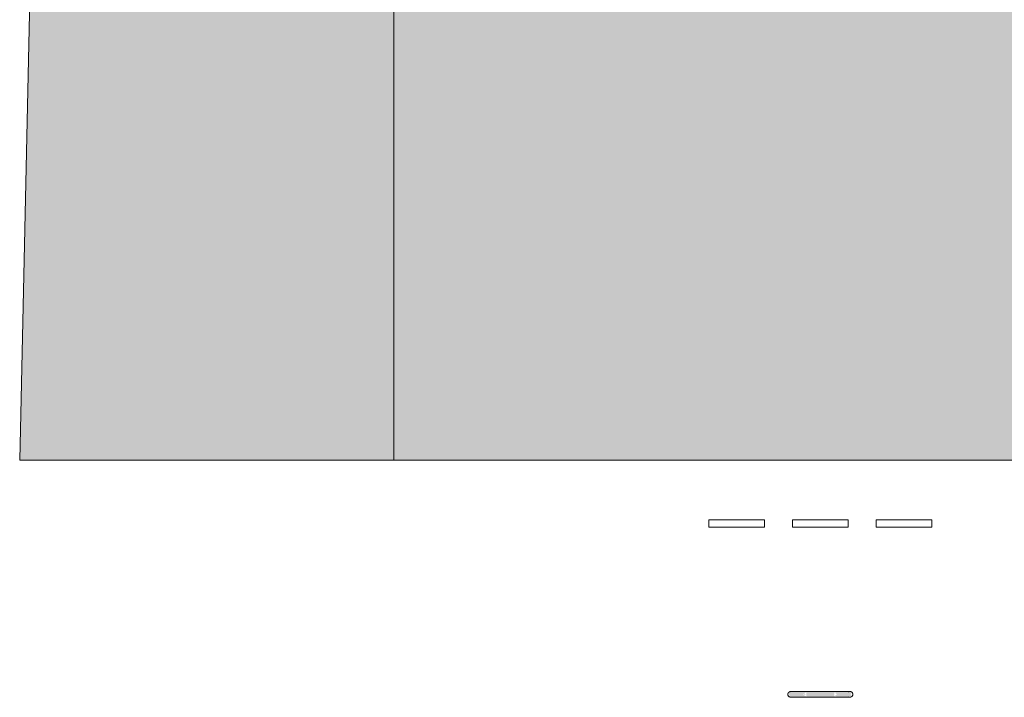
# Model space of a CAD drawing. Header units: millimetres. Extents: x 5980700 to 6194397, y -12939 to 2351883.
# Tile 238 of 587: x 6074005 to 6075771, y -10551 to -9335. Entities that reach past the tile are written whole.
import ezdxf

# ---------------------------------------------------------------- set-up
doc = ezdxf.new("R2010")
doc.units = ezdxf.units.MM
for name, color, linetype, lineweight in [('A-FLOR', 192, 'Continuous', 18), ('A-FLOR-PATT', 8, 'Continuous', 18), ('P-SANR-FIXT', 6, 'Continuous', 9)]:
    doc.layers.add(name, color=color, linetype=linetype, lineweight=lineweight)

# ---------------------------------------------------------------- blocks, each defined once
blk = doc.blocks.new('BE-PMSa-MOD-ARQ-CONEXAODOFUTURO-EX-000-R_rvt-2-PLANTA DE CAIMENTO DE PISOS - 1 PAV_')
at = {"layer": 'A-FLOR-PATT', "lineweight": 5}
h = blk.add_hatch(dxfattribs=at)
h.set_pattern_fill('FP_103', color=135, style=0, pattern_type=2)
h.set_pattern_definition([(225, (1821.38, -1013.34), (1e-14, -212.132), [450, -150]), (315, (1715.32, -1119.4), (0, -212.132), [450, -150])])
h.paths.add_polyline_path([(-17588.6, -10125.8), (-17588.6, 5919.2), (-17905.7, 5919.2), (-18260.1, -10125.8)])
h.paths.add_polyline_path([(24683.7, -8664), (24901.9, -8348), (25097.5, -8045.3), (25289.6, -7726.5), (25471.6, -7401.8), (25643.3, -7071.6), (25804.6, -6736.1), (25955.3, -6395.7), (23368.4, -6395.7), (23369.4, -6730.8), (23365.4, -6734.8), (23361.3, -6734.1), (23342.1, -6720.8), (23332.4, -6720.9), (23331.4, -6727.8), (23314.4, -6727.8), (23296.4, -6735), (23296.4, -6778.3), (24423.9, -6778.3), (24423.9, -8613.3), (22588.9, -8613.3), (22588.9, -8595.8), (21416.4, -8595.8), (21416.4, -6955.8), (22588.9, -6955.8), (22588.9, -6778.3), (23246.4, -6778.3), (23246.4, -6395.7), (23206.9, -6395.7), (23206.9, -6416.4), (23211.7, -6425.2), (23218.5, -6428.6), (23219.4, -6429.3), (23219.4, -6441.1), (23215.1, -6442.2), (23204.1, -6438.1), (23195.5, -6429.3), (23193, -6420.1), (23192.9, -6415.8), (23191.9, -6415.8), (23191.9, -6395.7), (21311.4, -6395.7), (21311.4, -395.7), (26110.1, -395.7), (26110.1, -6012), (26234.4, -5672.4), (26348.3, -5329.1), (26451.6, -4982.5), (26544.3, -4632.9), (26626.4, -4280.7), (26697.6, -3926.1), (26757.9, -3569.5), (26807.4, -3211.3), (26845.9, -2851.7), (26873.4, -2491.1), (27298.5, 5174.6), (21231.4, 5390.6), (21231.4, -8664), (24474.6, -8664)])
h.paths.add_polyline_path([(164.4, 134.2), (164.4, 1841.1), (-1658.6, 1840.7), (-1658.6, 134.2), (-979.8, 134.2)])
h.paths.add_polyline_path([(24371.4, 836.7), (22863.9, 836.7), (22863.9, 4371.7), (24548.9, 4371.7), (24548.9, 836.7), (24486.3, 836.7)])
h.paths.add_polyline_path([(26422.4, 3992.4), (26422.4, 5123.6), (27022.4, 5123.6), (27022.4, 3992.4), (26541.4, 3992.4)])
h.paths.add_polyline_path([(19968.4, 4641.7), (19999.4, 4641.7), (19999.4, 4674.2), (19585.4, 4674.2), (19585.4, 4671.7), (19622.6, 4670.8), (19622.6, 4641.7), (19958.4, 4641.7)])
h.paths.add_polyline_path([(15946.9, 4641.7), (16272.6, 4641.7), (16272.6, 4671.7), (19560.4, 4671.7), (19560.4, 4674.2), (15923.9, 4674.2), (15923.9, 4641.7), (15926.9, 4641.7)])
h.paths.add_polyline_path([(15653.9, 4641.7), (15653.9, 4674.2), (12268.9, 4674.2), (12269.8, 4641.7), (12287.6, 4641.7), (12287.6, 4671.7), (15637.6, 4670.8), (15637.6, 4641.7), (15650.9, 4641.7)])
h.paths.add_polyline_path([(8496.6, 4641.7), (8496.6, 4641.7), (8442.2, 4641.7)])
h.paths.add_polyline_path([(-8301.1, 4641.7), (-8301.1, 4674.2), (-11733.6, 4674.2), (-11733.6, 4641.7), (-11704.9, 4641.7), (-11704.9, 4671.7), (-8354.9, 4670.8), (-8354.9, 4641.7), (-8304.1, 4641.7)])
h.paths.add_polyline_path([(-16295.6, 4641.7), (-15972.6, 4641.7), (-15971.7, 4655.2), (-15971.6, 4656.3), (-15971.5, 4674.2), (-16356.6, 4674.2), (-16356.6, 4641.7), (-16315.6, 4641.7)])
h.paths.add_polyline_path([(-12028.6, 4641.7), (-12028.6, 4674.2), (-15944.1, 4674.2), (-15943.9, 4656.3), (-15942.9, 4655.2), (-15942.9, 4641.7), (-15848.6, 4641.7), (-15848.6, 4671.7), (-12498.6, 4670.8), (-12498.6, 4641.7), (-12031.6, 4641.7)])
h.paths.add_polyline_path([(-16371.6, 5447.2), (-16356.6, 5447.2), (-16356.6, 5479.2), (-16626.6, 5479.2), (-16626.6, 5447.2), (-16401.6, 5447.2)])
h = blk.add_hatch(dxfattribs=at)
h.set_pattern_fill('FP_2', color=135, style=0, pattern_type=2)
h.set_pattern_definition([(0, (0, 0), (812.8, 203.2), [33.528, -576.072, 33.528, -576.072, -3251.2]), (0, (0, 0), (812.8, 203.2), [-1219.2, 33.528, -1185.672, 33.528, -576.072, -1422.4]), (0, (0, 0), (812.8, 203.2), [-3048, 33.528, -372.872, 33.528, -982.472]), (120, (304.8, 101.6), (-582.3764, 602.3054), [33.528, -576.072, 33.528, -576.072, -3251.2]), (120, (304.8, 101.6), (-582.3764, 602.3054), [-1219.2, 33.528, -1185.672, 33.528, -576.072, -1422.4]), (120, (304.8, 101.6), (-582.3764, 602.3054), [-3048, 33.528, -372.872, 33.528, -982.472]), (240, (406.4, 508), (-230.4236, -805.5054), [33.528, -576.072, 33.528, -576.072, -3251.2]), (240, (406.4, 508), (-230.4236, -805.5054), [-1219.2, 33.528, -1185.672, 33.528, -576.072, -1422.4]), (240, (406.4, 508), (-230.4236, -805.5054), [-3048, 33.528, -372.872, 33.528, -982.472])])
h.paths.add_polyline_path([(-15966.9, 4711.1), (-15966.8, 4712.9), (-15965.6, 4712.4)])
h.paths.add_polyline_path([(3731.2, -10125.8), (14705.4, -10125.8), (14705.4, -9779.9), (14699.4, -9779.9), (14699.4, -9763.2), (14681.7, -9763.8), (14671, -9768.5), (14665.9, -9782.6), (14665.9, -9856.3), (14670.7, -9865.1), (14677.5, -9868.5), (14678.4, -9869.2), (14678.4, -9881), (14674.1, -9882.1), (14663.1, -9878), (14654.3, -9868.6), (14652, -9860), (14651.9, -9855.7), (14650.9, -9855.7), (14651.9, -9780.7), (14653.7, -9770.1), (14656.9, -9762.9), (14667.1, -9752.6), (14683.4, -9748.2), (14699.4, -9748.2), (14699.4, -9731.6), (14705.4, -9731.6), (14705.4, -9705.7), (14755.4, -9705.7), (14755.4, -9754.7), (14795.4, -9754.7), (14796, -9756.7), (14812.4, -9756.7), (14811.4, -9815.7), (14810.3, -9815.7), (14811.5, -9818.2), (14811.4, -9819.3), (14811.4, -9820.9), (14827.4, -9827.2), (14827.4, -10125.8), (21231.4, -10125.8), (21231.4, 5919.2), (12003.9, 5918.5), (12003.9, 5447.2), (12268.9, 5447.2), (12268.9, 4674.2), (15653.9, 4674.2), (15653.9, 5447.2), (15923.9, 5447.2), (15923.9, 4674.2), (19560.4, 4674.2), (19559.8, 4677.2), (19558.6, 4677.2), (19558.9, 4681.2), (19560.4, 4681.2), (19559.8, 4682.6), (19558, 4682.6), (19558.9, 4695.3), (19588, 4695.2), (19586.9, 4682.5), (19585.4, 4682.5), (19586, 4681.2), (19587.2, 4681.2), (19586.9, 4677.2), (19585.4, 4677.1), (19586, 4674.2), (19999.4, 4674.2), (19999.4, 5447.2), (20269.4, 5447.2), (20269.4, 4280.7), (20299.4, 4280.7), (20298.5, 1530.7), (20269.4, 1530.7), (20269.4, 1143.6), (20299.4, 1143.6), (20298.5, -1606.4), (20269.4, -1606.4), (20269.4, -2040.2), (20299.4, -2040.2), (20298.5, -4790.2), (20269.4, -4790.2), (20269.4, -5273.9), (20299.4, -5273.9), (20298.5, -8023.9), (20269.4, -8023.9), (20269.4, -9308.8), (19999.4, -9308.8), (19999.4, -8513.8), (19913.4, -8513.8), (19913.4, -8347.8), (19635.4, -8348), (19635.4, -8377.8), (16285.4, -8377), (16285.4, -8347.8), (15971.9, -8348), (15971.9, -8513.8), (15921.4, -8513.8), (15921.4, -9312.6), (15651.4, -9312.6), (15651.4, -8513.8), (15603.4, -8513.8), (15603.4, -8377.8), (12316.9, -8377.8), (12316.9, -8513.8), (12293.9, -8513.8), (12293.9, -9312.6), (11998.9, -9312.6), (11998.9, -8513.8), (11950.9, -8513.8), (11950.9, -8347.8), (11867.6, -8348), (11867.6, -8377.8), (8517.6, -8377), (8517.6, -8347.8), (8434.4, -8348), (8434.4, -8513.8), (8386.4, -8513.8), (8386.4, -9312.6), (8116.4, -9312.6), (8116.4, -9125.8), (2121.4, -9125.8), (2121.4, -9312.6), (1851.4, -9312.6), (1851.4, -9125.8), (-4143.6, -9125.8), (-4143.6, -9312.6), (-4413.6, -9312.6), (-4413.6, -8513.8), (-4461.6, -8513.8), (-4461.6, -8347.8), (-4547.4, -8348), (-4547.4, -8377.8), (-7897.4, -8377), (-7897.4, -8347.8), (-7983.1, -8348), (-7983.1, -8513.8), (-8031.1, -8513.8), (-8031.1, -9308.8), (-8301.1, -9308.8), (-8301.1, -8513.8), (-8349.1, -8513.8), (-8349.1, -8347.8), (-8354.9, -8348), (-8354.9, -8377.8), (-11704.9, -8377), (-11705.7, -8347.8), (-11710.6, -8348), (-11710.6, -8513.8), (-11758.6, -8513.8), (-11758.6, -9308.8), (-12028.6, -9308.8), (-12028.6, -8513.8), (-12076.6, -8513.8), (-12076.6, -8347.8), (-12498.6, -8348), (-12498.6, -8377.8), (-15848.6, -8377), (-15848.6, -8347.8), (-16270.6, -8348), (-16270.6, -8513.8), (-16356.6, -8513.8), (-16356.6, -9308.8), (-16626.6, -9308.8), (-16626.6, -7987.1), (-16656.6, -7987.1), (-16655.7, -5237.1), (-16626.6, -5237.1), (-16626.6, -4803.3), (-16656.6, -4803.3), (-16655.7, -2053.3), (-16626.6, -2053.3), (-16626.6, -1620.8), (-16656.6, -1620.8), (-16655.7, 1129.2), (-16626.6, 1129.2), (-16626.6, 1534.2), (-16656.6, 1534.2), (-16655.8, 4291.7), (-16626.6, 4291.7), (-16626.6, 5479.2), (-16356.6, 5479.2), (-16356.6, 4674.2), (-15971.5, 4674.2), (-15969.3, 4707.1), (-15967.8, 4710.3), (-15962.3, 4714.1), (-15960.9, 4714.7), (-15959.8, 4714.7), (-15959.8, 4715.8), (-15957.8, 4715.3), (-15956.7, 4714.5), (-15954.5, 4715.1), (-15948.7, 4712.4), (-15947.7, 4710.3), (-15946.3, 4709), (-15944.3, 4699), (-15943.8, 4697.9), (-15944, 4674.2), (-12028.6, 4674.2), (-12028.6, 5447.2), (-11733.6, 5446.9), (-11733.6, 4674.2), (-8301.1, 4674.2), (-8301.1, 5447.2), (-8031.1, 5447.2), (-8031.1, 5919.2), (-17588.6, 5919.2), (-17588.6, -10125.8), (1375.7, -10125.8)])
h.paths.add_polyline_path([(14665.7, -9780.7), (14665.6, -9779.8), (14665.6, -9780.7)])
h.paths.add_polyline_path([(-16089.7, -8758.1), (-16115.5, -8754.7), (-16139.7, -8744.7), (-16160.4, -8728.8), (-16176.3, -8708.1), (-16186.3, -8684), (-16189.7, -8658.1), (-16186.3, -8632.2), (-16176.3, -8608.1), (-16160.4, -8587.4), (-16139.7, -8571.5), (-16115.5, -8561.5), (-16089.7, -8558.1), (-16063.8, -8561.5), (-16039.7, -8571.5), (-16018.9, -8587.4), (-16003.1, -8608.1), (-15993.1, -8632.2), (-15989.7, -8658.1), (-15993.1, -8684), (-16003.1, -8708.1), (-16021.2, -8730.5), (-16039.7, -8744.7), (-16063.8, -8754.7)])
h.paths.add_polyline_path([(19732.7, -8754.7), (19706.8, -8751.3), (19682.7, -8741.3), (19660, -8722.8), (19646.1, -8704.7), (19636.1, -8680.5), (19632.7, -8648.7), (19632.7, -8622.8), (19636.1, -8596.9), (19646.1, -8572.8), (19662, -8552.1), (19682.7, -8536.2), (19706.8, -8526.2), (19732.7, -8522.8), (19758.6, -8526.2), (19782.7, -8536.2), (19803.4, -8552.1), (19819.3, -8572.8), (19829.3, -8596.9), (19832.7, -8628.4), (19832.7, -8654.7), (19827.9, -8684), (19816.7, -8708.1), (19803.4, -8725.4), (19782.7, -8741.3), (19758.6, -8751.3)])
h.paths.add_polyline_path([(15648.4, -8468.8), (15650.9, -8468.8), (15650.9, -8347.8), (15648.4, -8348)])
h.paths.add_polyline_path([(19588.8, 4677.1), (19587.2, 4677.2), (19588.2, 4681.2)])
h.paths.add_polyline_path([(19557, 4677.1), (19558.3, 4678.4), (19558, 4677.2), (19557.1, 4677.1)])
h.paths.add_polyline_path([(19572.9, 4728.1), (19572.9, 4726.7), (19573.5, 4727.7)])
h.paths.add_polyline_path([(19575.7, 4695.6), (19572.6, 4696.4), (19568.9, 4696.4), (19559.3, 4696.3), (19559.3, 4718), (19562.4, 4722.5), (19569.3, 4726.3), (19567.3, 4727.1), (19574.7, 4727.8), (19576.1, 4726.5), (19576.8, 4726.2), (19583.6, 4722.3), (19587.5, 4715.6), (19587.5, 4707.7), (19586.3, 4704.1), (19585.9, 4696.3), (19576.1, 4696)])
h.paths.add_polyline_path([(-15957.8, 4718.7), (-15954.5, 4717), (-15955.2, 4716.8)])
h.paths.add_polyline_path([(-15960.3, 4716.8), (-15961, 4718.1), (-15959.7, 4717.2), (-15960.1, 4717)])
h.paths.add_polyline_path([(19732.7, 4730.2), (19706.8, 4733.6), (19682.7, 4743.6), (19662, 4759.5), (19646.1, 4780.2), (19636.1, 4804.4), (19632.7, 4830.2), (19636.1, 4856.1), (19646.1, 4880.2), (19662, 4901), (19682.7, 4916.8), (19706.8, 4926.8), (19732.7, 4930.2), (19758.6, 4926.8), (19782.7, 4916.8), (19803.4, 4901), (19819.3, 4880.2), (19829.3, 4856.1), (19832.7, 4830.2), (19829.3, 4804.4), (19819.3, 4780.2), (19803.4, 4759.5), (19782.7, 4743.6), (19758.6, 4733.6)])
h.paths.add_polyline_path([(-16089.7, 4736.4), (-16115.5, 4739.8), (-16139.7, 4749.8), (-16160.4, 4765.7), (-16176.3, 4786.4), (-16186.3, 4810.5), (-16189.7, 4836.4), (-16186.3, 4862.3), (-16176.3, 4886.4), (-16160.4, 4907.1), (-16139.7, 4923), (-16115.5, 4933), (-16089.7, 4936.4), (-16063.8, 4933), (-16039.7, 4923), (-16018.9, 4907.1), (-16003.1, 4886.4), (-15993.1, 4862.3), (-15989.7, 4836.4), (-15993.1, 4810.5), (-16003.1, 4786.4), (-16018.9, 4765.7), (-16039.7, 4749.8), (-16063.8, 4739.8)])
at = {"layer": 'A-FLOR', "color": 250, "lineweight": 5}
for p, q in [((-17905.7, 5919.2), (-18260.1, -10125.8)), ((-17588.6, 5919.2), (-17588.6, -10125.8)), ((-18260.1, -10125.8), (-17588.6, -10125.8)), ((-17588.6, -10125.8), (14705.4, -10125.8))]:
    blk.add_line(p, q, dxfattribs=at)
blk = doc.blocks.new('ESG_Caixa de Inspeção de Alvenaria - Caixa de Inspeção de Alvenaria-25572647-PLANTA DE CAIMENTO DE PISOS - 1 PAV_')
at = {"layer": 'P-SANR-FIXT'}
for points in [[(-45.1, 5), (-56.4, 2.5), (-55.2, 2.5), (-54.5, 0), (-29.6, 0.1), (-25, 3.5), (-40.5, 4.9), (-42.2, 4.9)], [(-29.8, 0), (-54.5, 0), (-56, -1.9), (-54.1, -3.6), (-45.1, -5), (-30, -4.3), (-25, -3.5), (-28, -1.3)], [(-25, 5), (-25, 0), (25, 0), (25, 5)], [(-25, 0), (-25, -5), (25, -4.3), (25, 0)]]:
    blk.add_hatch(color=55, dxfattribs=at).paths.add_polyline_path(points)
h = blk.add_hatch(color=55, dxfattribs=at)
h.paths.add_polyline_path([(35.9, 5), (25, 4.3), (31.3, 0), (56.2, 0), (54.5, 4.6), (47.1, 5), (40, 4.3), (36.6, 4.9)])
h.paths.add_polyline_path([(25, 2.5), (27.4, 0), (29.8, 0), (27.3, 1.3)])
h = blk.add_hatch(color=55, dxfattribs=at)
h.paths.add_polyline_path([(56.2, 0), (29.8, 0), (25, -4.3), (37.2, -4.8), (43.7, -4.3), (53, -4.9), (55.5, -3.5), (55.7, -2.6)])
h.paths.add_polyline_path([(29.8, 0), (27.4, 0), (28.2, -0.8)])
at = {"layer": 'P-SANR-FIXT', "color": 53}
for p, q in [((25, 5), (-25, 5)), ((-25, -5), (25, -5)), ((-200, -300), (-200, -313)), ((-200, -300), (-100, -300)), ((-100, -313), (-100, -300)), ((-50, -300), (-50, -313)), ((-50, -300), (50, -300)), ((50, -313), (50, -300)), ((100, -300), (100, -313)), ((100, -300), (200, -300)), ((200, -313), (200, -300)), ((-100, -313), (-200, -313)), ((50, -313), (-50, -313)), ((200, -313), (100, -313))]:
    blk.add_line(p, q, dxfattribs=at)
at = {"layer": 'P-SANR-FIXT', "color": 53, "flags": 128}
for points in [[(-58.3, 0), (-58.3, 0.2), (-58.3, 0.4), (-58.3, 0.6), (-58.3, 0.8), (-58.2, 1), (-58.2, 1.2), (-58.1, 1.4), (-58.1, 1.6), (-58, 1.8), (-57.9, 1.9), (-57.9, 2.1), (-57.8, 2.3), (-57.7, 2.5), (-57.6, 2.7), (-57.5, 2.8), (-57.3, 3), (-57.2, 3.1), (-57.1, 3.3), (-57, 3.4), (-56.8, 3.6), (-56.7, 3.7), (-56.5, 3.9), (-56.4, 4), (-56.2, 4.1), (-56, 4.2), (-55.9, 4.3), (-55.7, 4.4), (-55.5, 4.5), (-55.3, 4.6), (-55.1, 4.7), (-55, 4.7), (-54.8, 4.8), (-54.6, 4.8), (-54.4, 4.9), (-54.2, 4.9), (-54, 5), (-53.8, 5), (-53.6, 5), (-53.4, 5), (-53.3, 5)], [(-53.3, -5), (-53.5, -5), (-53.7, -5), (-53.9, -5), (-54.1, -4.9), (-54.3, -4.9), (-54.5, -4.9), (-54.7, -4.8), (-54.9, -4.7), (-55.1, -4.7), (-55.3, -4.6), (-55.5, -4.5), (-55.6, -4.4), (-55.8, -4.3), (-56, -4.2), (-56.2, -4.1), (-56.3, -4), (-56.5, -3.9), (-56.6, -3.8), (-56.8, -3.6), (-56.9, -3.5), (-57.1, -3.3), (-57.2, -3.2), (-57.3, -3), (-57.4, -2.9), (-57.5, -2.7), (-57.6, -2.5), (-57.7, -2.4), (-57.8, -2.2), (-57.9, -2), (-58, -1.8), (-58.1, -1.6), (-58.1, -1.4), (-58.2, -1.2), (-58.2, -1), (-58.3, -0.8), (-58.3, -0.7), (-58.3, -0.5), (-58.3, -0.3), (-58.3, -0.1), (-58.3, 0)], [(-25, 5), (-26.1, 5), (-27.3, 5), (-28.4, 5), (-29.5, 5), (-30.6, 5), (-31.7, 5), (-32.8, 5), (-33.9, 5), (-35, 5), (-36, 5), (-37.1, 5), (-38.1, 5), (-39.1, 5), (-40.1, 5), (-41, 5), (-41.9, 5), (-42.8, 5), (-43.7, 5), (-44.5, 5), (-45.3, 5), (-46.1, 5), (-46.8, 5), (-47.5, 5), (-48.2, 5), (-48.8, 5), (-49.4, 5), (-50, 5), (-50.5, 5), (-51, 5), (-51.4, 5), (-51.8, 5), (-52.1, 5), (-52.4, 5), (-52.7, 5), (-52.9, 5), (-53.1, 5), (-53.2, 5), (-53.3, 5), (-53.3, 5)], [(-53.3, 5), (-53.3, 5), (-53.3, 5)], [(53.3, 5), (53.3, 5), (53.2, 5), (53.1, 5), (53, 5), (52.8, 5), (52.5, 5), (52.2, 5), (51.9, 5), (51.5, 5), (51.1, 5), (50.6, 5), (50.1, 5), (49.6, 5), (49, 5), (48.4, 5), (47.7, 5), (47, 5), (46.3, 5), (45.5, 5), (44.7, 5), (43.9, 5), (43.1, 5), (42.2, 5), (41.2, 5), (40.3, 5), (39.3, 5), (38.4, 5), (37.3, 5), (36.3, 5), (35.3, 5), (34.2, 5), (33.1, 5), (32, 5), (30.9, 5), (29.8, 5), (28.7, 5), (27.6, 5), (26.4, 5), (25.3, 5), (25, 5)], [(53.3, 5), (53.5, 5), (53.7, 5), (53.9, 5), (54.1, 4.9), (54.3, 4.9), (54.5, 4.9), (54.7, 4.8), (54.9, 4.7), (55.1, 4.7), (55.3, 4.6), (55.5, 4.5), (55.6, 4.4), (55.8, 4.3), (56, 4.2), (56.2, 4.1), (56.3, 4), (56.5, 3.9), (56.6, 3.8), (56.8, 3.6), (56.9, 3.5), (57.1, 3.3), (57.2, 3.2), (57.3, 3), (57.4, 2.9), (57.5, 2.7), (57.6, 2.5), (57.7, 2.4), (57.8, 2.2), (57.9, 2), (58, 1.8), (58.1, 1.6), (58.1, 1.4), (58.2, 1.2), (58.2, 1), (58.3, 0.8), (58.3, 0.7), (58.3, 0.5), (58.3, 0.3), (58.3, 0.1), (58.3, 0)], [(53.3, 5), (53.3, 5), (53.3, 5)], [(58.3, 0), (58.3, -0.2), (58.3, -0.4), (58.3, -0.6), (58.3, -0.8), (58.2, -1), (58.2, -1.2), (58.1, -1.4), (58.1, -1.6), (58, -1.8), (57.9, -1.9), (57.9, -2.1), (57.8, -2.3), (57.7, -2.5), (57.6, -2.7), (57.5, -2.8), (57.3, -3), (57.2, -3.1), (57.1, -3.3), (57, -3.4), (56.8, -3.6), (56.7, -3.7), (56.5, -3.9), (56.4, -4), (56.2, -4.1), (56, -4.2), (55.9, -4.3), (55.7, -4.4), (55.5, -4.5), (55.3, -4.6), (55.1, -4.7), (55, -4.7), (54.8, -4.8), (54.6, -4.8), (54.4, -4.9), (54.2, -4.9), (54, -5), (53.8, -5), (53.6, -5), (53.4, -5), (53.3, -5)], [(-53.3, -5), (-53.3, -5), (-53.3, -5)], [(-53.3, -5), (-53.3, -5), (-53.2, -5), (-53.1, -5), (-53, -5), (-52.8, -5), (-52.5, -5), (-52.2, -5), (-51.9, -5), (-51.5, -5), (-51.1, -5), (-50.6, -5), (-50.1, -5), (-49.6, -5), (-49, -5), (-48.4, -5), (-47.7, -5), (-47, -5), (-46.3, -5), (-45.5, -5), (-44.7, -5), (-43.9, -5), (-43.1, -5), (-42.2, -5), (-41.2, -5), (-40.3, -5), (-39.3, -5), (-38.4, -5), (-37.3, -5), (-36.3, -5), (-35.3, -5), (-34.2, -5), (-33.1, -5), (-32, -5), (-30.9, -5), (-29.8, -5), (-28.7, -5), (-27.6, -5), (-26.4, -5), (-25.3, -5), (-25, -5)], [(25, -5), (26.1, -5), (27.3, -5), (28.4, -5), (29.5, -5), (30.6, -5), (31.7, -5), (32.8, -5), (33.9, -5), (35, -5), (36, -5), (37.1, -5), (38.1, -5), (39.1, -5), (40.1, -5), (41, -5), (41.9, -5), (42.8, -5), (43.7, -5), (44.5, -5), (45.3, -5), (46.1, -5), (46.8, -5), (47.5, -5), (48.2, -5), (48.8, -5), (49.4, -5), (50, -5), (50.5, -5), (51, -5), (51.4, -5), (51.8, -5), (52.1, -5), (52.4, -5), (52.7, -5), (52.9, -5), (53.1, -5), (53.2, -5), (53.3, -5), (53.3, -5)], [(53.3, -5), (53.3, -5), (53.3, -5)]]:
    blk.add_lwpolyline(points, dxfattribs=at)
at = {"layer": 'P-SANR-FIXT', "color": 53}
for centre, start_param, end_param in [((-53.3, 0), 5.759587, 7.853982), ((53.3, 0), 6.021386, 6.283185), ((53.3, 0), 4.712389, 5.78664), ((-53.3, 0), 1.570796, 3.665191), ((53.3, 0), 3.141593, 3.403392), ((53.3, 0), 3.638138, 4.712389)]:
    blk.add_ellipse(centre, major_axis=(0, 5), ratio=0.998268, start_param=start_param, end_param=end_param, dxfattribs=at)
blk = doc.blocks.new('BE-PMSa-MOD-ESG-CONEXAODOFUTURO-EX-000-R_rvt-2-PLANTA DE CAIMENTO DE PISOS - 1 PAV_')
at = {"layer": 'P-SANR-FIXT', "color": 21, "lineweight": 9, "rotation": 180}
blk.add_blockref('ESG_Caixa de Inspeção de Alvenaria - Caixa de Inspeção de Alvenaria-25572647-PLANTA DE CAIMENTO DE PISOS - 1 PAV_', (-16823.6, -10545.8), dxfattribs=at)

msp = doc.modelspace()

# ---------------------------------------------------------------- block references
at = {"color": 50, "lineweight": 5}
for name in ['BE-PMSa-MOD-ARQ-CONEXAODOFUTURO-EX-000-R_rvt-2-PLANTA DE CAIMENTO DE PISOS - 1 PAV_', 'BE-PMSa-MOD-ESG-CONEXAODOFUTURO-EX-000-R_rvt-2-PLANTA DE CAIMENTO DE PISOS - 1 PAV_']:
    msp.add_blockref(name, (6092265, 0), dxfattribs=at)

doc.saveas('drawing.dxf')
